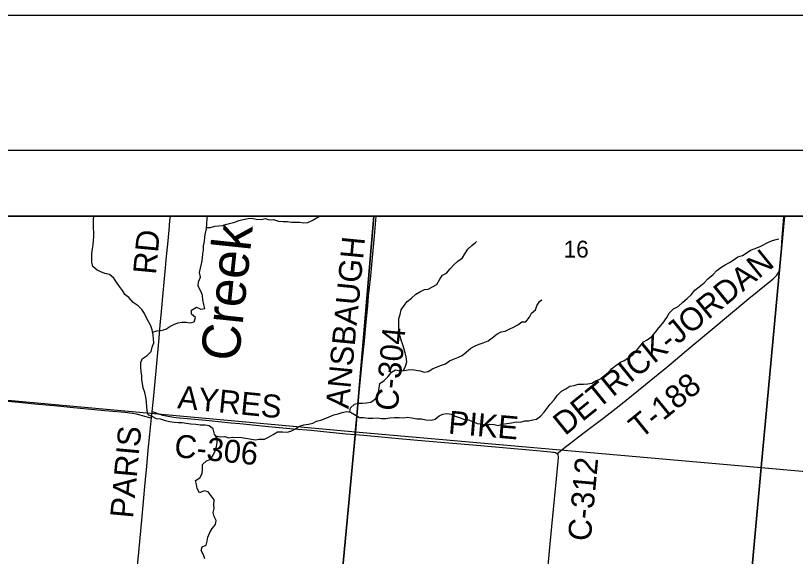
# Model space of a CAD drawing. Extents: x 0 to 1134, y 0 to 440.
# Drawn here: x 272.6 to 330.5, y 399.9 to 440 of the extents above; entities that cross this region are included whole.
import ezdxf

# ---------------------------------------------------------------- set-up
doc = ezdxf.new("R2010")
doc.units = 0
for name, color, linetype in [('Default', 7, 'Continuous'), ('GM_X_County_Road', 7, 'Continuous'), ('GM_X_County_Road_Text', 7, 'Continuous'), ('GM_X_Minor_River', 7, 'Continuous'), ('GM_X_Minor_River_Text', 7, 'Continuous'), ('GM_X_Section', 7, 'Continuous'), ('GM_X_Section_Text', 7, 'Continuous'), ('GM_X_Township_Road', 7, 'Continuous'), ('GM_X_Township_Road_Text', 7, 'Continuous'), ('GM_X_Unincorporated', 7, 'Continuous'), ('SH_Border', 7, 'Continuous'), ('SH_Cut_Line', 7, 'Continuous'), ('SH_Text', 7, 'Continuous')]:
    doc.layers.add(name, color=color, linetype=linetype)

msp = doc.modelspace()

# ---------------------------------------------------------------- linework, layer by layer
at = {"layer": 'Default'}
for points in [[(299.19, 425.107), (268.905, 425.107), (267.649, 411.84), (297.835, 409.088)], [(329.658, 425.107), (299.19, 425.107), (297.835, 409.088), (327.944, 406.45)], [(359.861, 425.107), (329.658, 425.107), (327.944, 406.45), (357.826, 403.782)]]:
    msp.add_lwpolyline(points, close=True, dxfattribs=at)
at = {"layer": 'GM_X_County_Road'}
msp.add_line((282.684, 410.129), (282.738, 410.605), dxfattribs=at)
for points in [[(282.738, 410.605), (282.835, 411.532), (282.961, 412.83), (283.185, 415.243), (283.254, 416.079), (283.336, 417.007), (283.431, 418.027), (283.558, 419.42), (283.706, 420.997), (283.812, 422.11), (283.896, 423.038), (283.989, 424.059), (284.059, 424.8), (284.094, 425.107)], [(297.807, 408.9), (297.813, 408.972), (297.901, 410.005), (297.973, 410.751), (298.053, 411.492), (298.196, 412.977), (298.328, 414.277), (298.487, 415.854), (298.621, 417.247), (298.735, 418.449), (298.8, 419.207), (298.862, 419.803), (298.961, 420.671), (299.263, 423.92), (299.366, 425.107)], [(267.604, 411.812), (268.56, 411.71), (269.673, 411.605), (271.343, 411.448), (274.033, 411.19), (275.703, 411.028), (276.909, 410.914), (277.929, 410.819), (279.228, 410.694), (280.712, 410.548), (281.269, 410.48), (281.546, 410.435), (281.82, 410.374), (282.18, 410.274), (282.538, 410.171), (282.684, 410.129)], [(282.738, 410.605), (282.97, 410.529), (283.498, 410.345), (283.767, 410.276), (284.04, 410.226), (284.502, 410.172), (286.732, 409.963), (287.662, 409.874), (288.589, 409.778), (289.24, 409.716), (291.376, 409.505), (293.234, 409.329), (294.536, 409.212), (295.929, 409.082), (297.136, 408.961), (297.807, 408.9)], [(279.861, 379.909), (279.908, 380.453), (279.996, 381.38), (280.1, 382.493), (280.252, 384.07), (280.383, 385.555), (280.464, 386.484), (280.596, 387.875), (280.756, 389.639), (280.864, 390.845), (281.027, 392.608), (281.128, 393.722), (281.259, 395.113), (281.362, 396.227), (281.556, 398.268), (281.69, 399.659), (281.961, 402.535), (282.095, 403.927), (282.229, 405.318), (282.332, 406.525), (282.449, 407.731), (282.56, 408.937), (282.634, 409.679), (282.684, 410.129)], [(297.807, 408.9), (298.438, 408.843), (301.041, 408.615), (302.993, 408.436), (304.759, 408.276), (306.526, 408.131), (309.594, 407.855), (311.547, 407.686), (312.292, 407.624), (312.479, 407.602), (312.572, 407.585), (312.665, 407.561), (312.749, 407.525), (312.803, 407.482)], [(312.803, 407.482), (312.835, 407.421), (312.855, 407.359), (312.864, 407.273), (312.866, 407.186), (312.85, 406.908), (312.722, 405.61), (312.459, 402.827), (312.26, 400.786), (311.974, 397.818)]]:
    msp.add_lwpolyline(points, dxfattribs=at)
at = {"layer": 'GM_X_Minor_River'}
for points in [[(281.982, 418.171), (281.695, 418.451), (281.327, 418.7), (281.008, 419.083), (280.719, 419.284), (280.534, 419.596), (280.303, 419.898), (280.096, 420.222), (279.9, 420.511), (279.578, 420.77), (279.228, 420.859), (278.936, 420.969), (278.645, 421.101), (278.335, 421.382), (278.263, 421.691), (278.261, 422.021), (278.257, 422.34), (278.3, 422.68), (278.353, 422.985), (278.396, 423.314), (278.403, 423.598), (278.399, 423.894), (278.385, 424.235), (278.381, 424.52), (278.389, 424.827), (278.416, 425.107)], [(282.769, 416.499), (283.087, 416.595), (283.406, 416.633), (283.748, 416.726), (284.048, 416.923), (284.347, 417.074), (284.645, 417.203), (284.975, 417.251), (285.269, 417.232), (285.563, 417.202), (285.848, 417.274), (285.958, 417.578), (285.647, 417.825), (285.655, 418.143), (286.035, 418.361), (286.348, 418.205), (286.645, 418.265), (286.584, 418.551), (286.502, 418.894), (286.477, 419.248), (286.327, 419.593), (286.165, 419.904), (286.174, 420.245), (286.318, 420.571), (286.248, 420.925), (286.335, 421.241), (286.415, 421.672), (286.48, 422), (286.487, 422.306), (286.552, 422.612), (286.56, 422.919), (286.613, 423.224), (286.656, 423.564), (286.709, 423.859), (286.774, 424.175), (286.806, 424.538), (286.816, 424.936), (286.836, 425.107)], [(286.781, 424.257), (287.07, 424.259), (287.391, 424.375), (287.675, 424.402), (287.993, 424.428), (288.29, 424.522), (288.576, 424.595), (288.884, 424.666), (289.181, 424.783), (289.501, 424.855), (289.854, 424.936), (290.139, 424.974), (290.454, 424.898), (290.827, 424.865), (291.124, 424.937), (291.417, 424.85), (291.734, 424.853), (292.105, 424.73), (292.456, 424.709), (292.785, 424.712), (293.078, 424.659), (293.373, 424.662), (293.668, 424.655), (293.984, 424.612), (294.302, 424.638), (294.612, 424.789), (294.981, 425.007), (295.224, 425.107)], [(301.398, 413.655), (301.546, 413.986), (301.633, 414.291), (301.597, 414.656), (301.525, 414.953), (301.43, 415.24), (301.348, 415.549), (301.209, 415.894), (301.137, 416.18), (301.056, 416.569), (301.041, 416.865), (301.038, 417.184), (301.047, 417.513), (301.156, 417.806), (301.222, 418.157), (301.446, 418.481), (301.657, 418.771), (301.992, 419.024), (302.306, 419.311), (302.605, 419.485), (302.95, 419.658), (303.234, 419.696), (303.556, 419.859), (303.855, 420.044), (304.08, 420.425), (304.281, 420.727), (304.58, 420.889), (304.849, 421.201), (305.128, 421.489), (305.43, 421.766), (305.765, 422.007), (305.954, 422.32), (306.178, 422.656), (306.458, 422.944), (306.747, 423.153), (306.805, 423.219)], [(319.199, 415.776), (319.486, 415.928), (319.81, 416.169), (320.09, 416.503), (320.348, 416.826), (320.629, 417.171), (320.923, 417.585), (321.101, 417.91), (321.439, 418.242), (321.772, 418.404), (322.132, 418.736), (322.456, 418.989), (322.735, 419.277), (323.016, 419.622), (323.339, 419.853), (323.71, 420.161), (323.979, 420.461), (324.372, 420.781), (324.652, 421.08), (324.941, 421.289), (325.253, 421.508), (325.574, 421.682), (325.862, 421.856), (326.197, 422.086), (326.54, 422.202), (326.828, 422.365), (327.14, 422.596), (327.494, 422.7), (327.907, 422.883), (328.481, 423.186), (328.768, 423.292), (329.053, 423.387), (329.259, 423.439)], [(297.406, 410.574), (297.452, 410.875), (297.743, 411.163), (298.051, 411.223), (298.346, 411.238), (298.641, 411.242), (298.96, 411.302), (299.306, 411.554), (299.507, 411.845), (299.572, 412.184), (299.642, 412.694), (299.953, 412.913), (300.244, 413.201), (300.502, 413.525), (300.801, 413.699), (301.139, 413.622), (301.435, 413.659), (301.742, 413.708), (302.027, 413.735), (302.331, 413.67), (302.625, 413.628), (302.929, 413.541), (303.213, 413.567), (303.547, 413.775), (303.88, 413.925), (304.223, 414.041), (304.509, 414.159), (304.798, 414.379), (305.107, 414.484), (305.463, 414.646), (305.749, 414.775), (306.05, 415.017), (306.398, 415.304), (306.72, 415.488), (307.007, 415.617), (307.315, 415.7), (307.671, 415.862), (307.982, 416.07), (308.329, 416.345), (308.629, 416.53), (308.925, 416.579), (309.223, 416.731), (309.567, 416.881), (309.878, 417.044), (310.167, 417.263), (310.462, 417.278), (310.743, 417.624), (310.886, 417.915), (311.176, 418.158), (311.275, 418.463), (311.476, 418.787), (311.649, 418.908)], [(286.644, 399.683), (286.538, 399.97), (286.387, 400.281), (286.44, 400.575), (286.737, 400.681), (286.825, 400.986), (286.878, 401.28), (287.011, 401.629), (287.189, 401.92), (287.446, 402.221), (287.488, 402.527), (287.336, 402.815), (287.276, 403.112), (287.329, 403.407), (287.314, 403.691), (287.334, 404.055), (287.126, 404.344), (286.896, 404.635), (286.592, 404.711), (286.247, 404.561), (286.074, 404.884), (286.026, 405.192), (285.954, 405.478), (286.277, 405.697), (286.455, 406.011), (286.474, 406.329), (286.483, 406.67), (286.763, 406.958), (287.048, 407.042), (287.272, 407.366), (287.405, 407.68), (287.515, 408.007), (287.557, 408.302), (287.565, 408.632), (287.369, 408.932), (287.254, 409.322), (286.965, 409.534), (286.671, 409.587), (286.309, 409.597), (285.97, 409.651), (285.619, 409.672), (285.269, 409.726), (284.964, 409.757), (284.669, 409.765), (284.364, 409.796), (284.036, 409.85), (283.721, 409.915), (283.361, 410.049), (283.056, 410.069), (282.743, 410.247), (282.44, 410.358), (282.368, 410.678), (282.353, 410.963), (282.306, 411.339), (282.28, 411.67), (282.199, 412.013), (282.072, 412.369), (282.012, 412.677), (281.973, 412.963), (281.981, 413.258), (281.932, 413.567), (281.896, 413.931), (281.893, 414.239), (282.002, 414.531), (282.371, 414.772), (282.663, 415.071), (282.75, 415.376), (282.871, 415.703), (282.834, 415.999), (282.808, 416.307), (282.737, 416.662), (282.632, 416.96), (282.48, 417.248), (282.307, 417.571), (282.168, 417.882), (281.982, 418.171)], [(287.459, 408.795), (287.783, 408.717), (288.135, 408.764), (288.428, 408.666), (288.712, 408.704), (289.369, 408.687), (289.663, 408.634), (289.979, 408.591), (290.374, 408.513), (290.681, 408.55), (291.078, 408.551), (291.376, 408.702), (291.722, 408.91), (292.033, 409.095), (292.407, 409.096), (292.746, 409.076), (293.032, 409.148), (293.319, 409.3), (293.676, 409.518), (293.985, 409.612), (294.337, 409.66), (294.657, 409.754), (294.944, 409.894), (295.252, 409.977), (295.573, 410.094), (295.882, 410.211), (296.215, 410.361), (296.545, 410.432), (296.831, 410.539), (297.15, 410.599), (297.467, 410.567), (297.757, 410.389), (298.114, 410.164), (298.432, 410.167), (298.771, 410.124), (299.122, 410.103), (299.463, 410.129), (299.768, 410.098), (300.085, 410.101), (300.37, 410.139), (300.722, 410.153), (301.062, 410.166), (301.368, 410.147), (301.698, 410.195), (302.014, 410.142), (302.375, 410.075), (302.737, 410.054), (303.053, 410.001), (303.449, 409.956), (303.746, 410.039), (304.036, 410.293), (304.322, 410.411), (304.641, 410.471), (304.935, 410.418), (305.237, 410.262), (305.608, 410.138), (305.922, 410.017), (306.228, 409.997), (306.53, 409.864), (306.867, 409.73), (307.172, 409.688), (307.509, 409.577), (307.806, 409.66), (308.112, 409.641), (308.416, 409.576), (308.736, 409.659), (309.055, 409.719), (309.396, 409.766), (309.761, 409.836), (310.078, 409.828), (310.387, 409.922), (310.681, 409.926), (310.989, 409.998), (311.274, 410.036), (311.563, 410.256), (311.831, 410.556), (312.066, 410.868), (312.289, 411.158), (312.569, 411.48), (312.804, 411.804), (313.119, 412.125), (313.441, 412.299), (313.74, 412.484), (314.047, 412.533), (314.356, 412.628), (314.742, 412.64), (315.071, 412.654), (315.367, 412.703), (315.667, 412.889), (315.953, 413.018), (316.275, 413.169), (316.6, 413.479), (316.823, 413.769), (317.158, 414.033), (317.493, 414.263), (317.78, 414.403), (318.126, 414.61), (318.414, 414.807), (318.683, 415.13), (318.94, 415.43), (319.199, 415.776)]]:
    msp.add_lwpolyline(points, dxfattribs=at)
at = {"layer": 'GM_X_Section'}
for points in [[(297.835, 409.088), (294.966, 378.556), (264.588, 381.46), (267.649, 411.84)], [(297.835, 409.088), (327.944, 406.45), (325.155, 375.977), (294.966, 378.556)], [(327.944, 406.45), (357.826, 403.782), (354.999, 373.096), (325.155, 375.977)]]:
    msp.add_lwpolyline(points, close=True, dxfattribs=at)
at = {"layer": 'GM_X_Township_Road'}
msp.add_lwpolyline([(312.803, 407.482), (313.012, 407.659), (313.164, 407.789), (313.384, 407.965), (314.712, 408.971), (316.284, 410.159), (317.386, 411.021), (319.343, 412.606), (320.281, 413.374), (320.926, 413.911), (321.569, 414.451), (322.716, 415.406), (324.292, 416.72), (325.51, 417.735), (327.015, 418.988), (328.821, 420.464), (328.961, 420.588), (329.092, 420.721), (329.15, 420.794), (329.202, 420.871), (329.245, 420.953), (329.282, 421.038), (329.308, 421.126), (329.328, 421.217), (329.353, 421.402), (329.412, 422.24), (329.501, 423.549), (329.597, 424.722), (329.629, 425.107)], dxfattribs=at)
at = {"layer": 'GM_X_Unincorporated'}
msp.add_lwpolyline([(389.85, 425.107), (205.806, 425.107), (204.709, 411.927), (203.298, 395.256), (201.772, 377.614), (199.963, 356.48), (199.216, 348.073), (199.204, 347.814), (197.276, 326.922), (194.671, 297.68), (196.75, 297.507), (226.505, 294.761), (229.037, 294.531), (230.352, 294.41), (267.363, 291.111), (271.419, 290.744), (286.244, 289.327), (290.306, 289.042), (300.527, 287.945), (340.569, 283.778)], dxfattribs=at)
at = {"layer": 'SH_Border'}
msp.add_lwpolyline([(30, 430), (670, 430), (670, 10), (30, 10)], close=True, dxfattribs=at)
at = {"layer": 'SH_Cut_Line'}
msp.add_lwpolyline([(0, 0), (680, 0), (680, 440), (0, 440)], close=True, dxfattribs=at)
msp.add_lwpolyline([(539, 425.107), (205.806, 425.107)], dxfattribs=at)
at = {"layer": 'SH_Text'}
msp.add_lwpolyline([(131, 425.107), (539, 425.107), (539, 17.107), (131, 17.107)], close=True, dxfattribs=at)

# ---------------------------------------------------------------- texts
at = {"layer": 'GM_X_County_Road_Text'}
for s, rotation, p in [('RD', 84.63075, (283.014, 420.739)), ('ANSBAUGH', 84.46052, (297.314, 410.774)), ('C-304', 84.51096, (300.955, 410.602)), ('AYRES', 354.41286, (284.575, 410.851)), ('PIKE', 355.05784, (304.669, 408.976)), ('PARIS', 84.71915, (281.314, 402.641)), ('C-306', 354.23943, (284.329, 407.238)), ('C-312', 84.7562, (315.281, 400.94))]:
    msp.add_text(s, height=1.7045, rotation=rotation, dxfattribs=at).set_placement(p)
at = {"layer": 'GM_X_Minor_River_Text'}
msp.add_text('Creek', height=2.8399, rotation=84.00724, dxfattribs=at).set_placement((289.157, 414.27))
at = {"layer": 'GM_X_Section_Text'}
msp.add_text('16', height=1.2557, rotation=0.00001, dxfattribs=at).set_placement((313.269, 422.035))
at = {"layer": 'GM_X_Township_Road_Text'}
for s, height, rotation, p in [('DETRICK-JORDAN', 1.70455, 39.02949, (313.381, 408.772)), ('T-188', 1.7045, 39.06331, (318.993, 408.534))]:
    msp.add_text(s, height=height, rotation=rotation, dxfattribs=at).set_placement(p)

doc.saveas('drawing.dxf')
